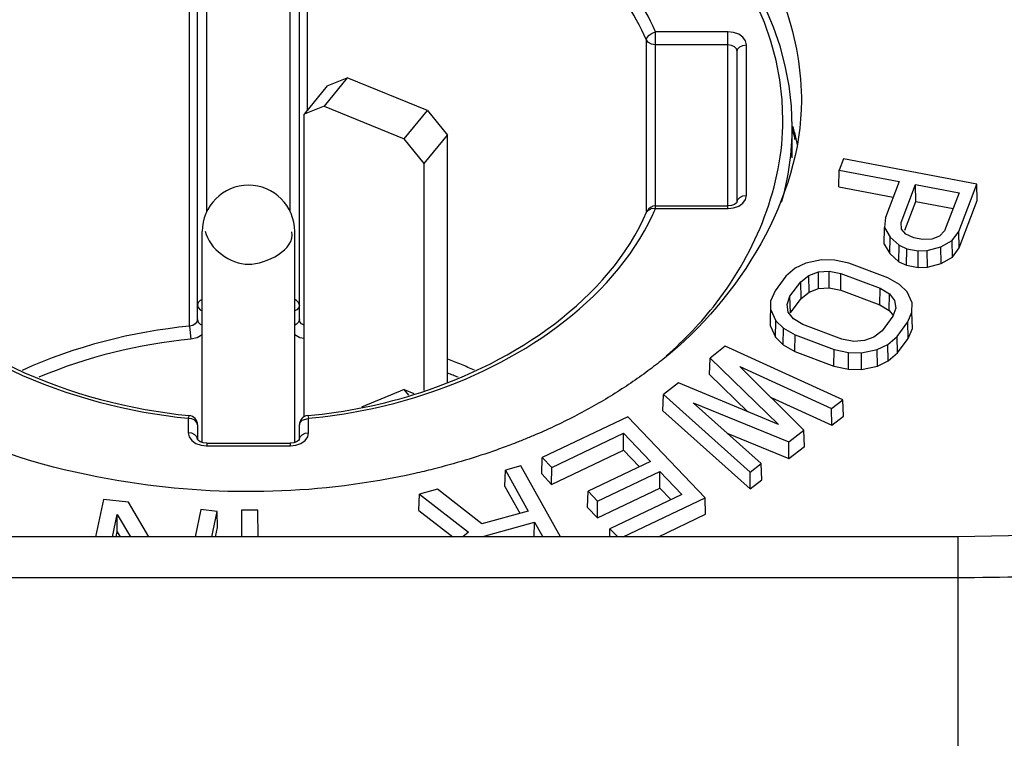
# Paper-space layout 'Sheet' of a CAD drawing. Header units: inches. Extents: x 0.2 to 10.8, y 0.2 to 8.3.
# Tile 429 of 545: x 7.7941 to 7.8792, y 5.4362 to 5.4983. Entities that reach past the tile are written whole.
import ezdxf

# ---------------------------------------------------------------- set-up
doc = ezdxf.new("R2010")
doc.units = ezdxf.units.IN
doc.header["$MEASUREMENT"] = 0
doc.layers.get('0').update_dxf_attribs({"lineweight": 5})

psp = doc.layouts.new('Sheet')

# ---------------------------------------------------------------- linework, layer by layer
at = {"color": 0, "linetype": 'ByBlock', "lineweight": -3}
for p, q in [((7.810277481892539, 5.481627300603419), (7.810277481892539, 5.517714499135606)), ((7.817477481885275, 5.481632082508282), (7.817477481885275, 5.517714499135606)), ((7.809477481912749, 5.472339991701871), (7.809477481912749, 5.516017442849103)), ((7.818277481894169, 5.472339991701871), (7.818277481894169, 5.516017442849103)), ((7.8087905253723, 5.471779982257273), (7.8087905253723, 5.5142063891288)), ((7.818964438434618, 5.5142063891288), (7.818964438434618, 5.490427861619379)), ((7.849057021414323, 5.481934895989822), (7.849057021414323, 5.497208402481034)), ((7.855317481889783, 5.497208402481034), (7.849057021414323, 5.497208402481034)), ((7.855317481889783, 5.481934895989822), (7.855317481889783, 5.497208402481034)), ((7.848292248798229, 5.481686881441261), (7.848292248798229, 5.496476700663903)), ((7.855317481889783, 5.496077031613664), (7.849057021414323, 5.496077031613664)), ((7.856117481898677, 5.482500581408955), (7.856117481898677, 5.495511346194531)), ((7.856917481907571, 5.483066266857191), (7.856917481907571, 5.496077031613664)), ((7.822413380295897, 5.4932377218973), (7.820413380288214, 5.490788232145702)), ((7.820681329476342, 5.492530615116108), (7.822413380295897, 5.4932377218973)), ((7.829341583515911, 5.490409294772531), (7.822413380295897, 5.4932377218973)), ((7.820681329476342, 5.492530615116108), (7.818681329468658, 5.49008112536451)), ((7.861665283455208, 5.491563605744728), (7.86166802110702, 5.491268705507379)), ((7.820413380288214, 5.490788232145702), (7.818681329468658, 5.49008112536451)), ((7.820413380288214, 5.490788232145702), (7.827341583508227, 5.487959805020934)), ((7.827341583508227, 5.487959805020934), (7.829341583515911, 5.490409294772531)), ((7.829341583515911, 5.490409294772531), (7.831073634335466, 5.488287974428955)), ((7.818681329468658, 5.463933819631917), (7.818681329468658, 5.49008112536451)), ((7.860877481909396, 5.486313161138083), (7.860877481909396, 5.489005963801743)), ((7.829073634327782, 5.485838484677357), (7.827341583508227, 5.487959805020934)), ((7.829073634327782, 5.485838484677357), (7.831073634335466, 5.488287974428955)), ((7.831073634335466, 5.46691581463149), (7.831073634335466, 5.488287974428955)), ((7.865312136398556, 5.486234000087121), (7.864939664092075, 5.485257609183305)), ((7.876830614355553, 5.484036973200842), (7.865312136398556, 5.486234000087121)), ((7.829073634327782, 5.466202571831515), (7.829073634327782, 5.485838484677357)), ((7.864896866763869, 5.48382599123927), (7.864939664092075, 5.485257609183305)), ((7.864939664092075, 5.485257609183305), (7.870116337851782, 5.484270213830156)), ((7.870116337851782, 5.484270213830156), (7.868936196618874, 5.481176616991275)), ((7.864896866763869, 5.48382599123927), (7.869604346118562, 5.482928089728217)), ((7.870280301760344, 5.480730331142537), (7.871527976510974, 5.484000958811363)), ((7.871552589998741, 5.482556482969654), (7.871527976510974, 5.484000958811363)), ((7.871527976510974, 5.484000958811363), (7.875293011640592, 5.483282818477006)), ((7.875278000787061, 5.479966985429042), (7.876830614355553, 5.484036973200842)), ((7.876873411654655, 5.482640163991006), (7.876830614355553, 5.484036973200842)), ((7.870599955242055, 5.480059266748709), (7.871552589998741, 5.482556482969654)), ((7.871552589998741, 5.482556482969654), (7.874781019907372, 5.481940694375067)), ((7.875293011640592, 5.483282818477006), (7.874045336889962, 5.48001219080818)), ((7.875310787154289, 5.478543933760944), (7.876873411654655, 5.482640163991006)), ((7.848323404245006, 5.481688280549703), (7.848364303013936, 5.48175077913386)), ((7.848364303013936, 5.48175077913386), (7.848763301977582, 5.48195527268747)), ((7.848763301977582, 5.48195527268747), (7.849057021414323, 5.481934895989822)), ((7.849057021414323, 5.482169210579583), (7.855317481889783, 5.482169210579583)), ((7.849057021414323, 5.481934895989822), (7.855317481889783, 5.481934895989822)), ((7.855343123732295, 5.481937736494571), (7.855806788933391, 5.481989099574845)), ((7.868936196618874, 5.481176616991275), (7.868857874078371, 5.480284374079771)), ((7.809877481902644, 5.461728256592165), (7.809877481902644, 5.479954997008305)), ((7.817877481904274, 5.461728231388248), (7.817877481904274, 5.479954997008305)), ((7.868822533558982, 5.478866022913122), (7.868857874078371, 5.480284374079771)), ((7.868857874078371, 5.480284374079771), (7.869332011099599, 5.479469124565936)), ((7.870332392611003, 5.480161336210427), (7.870280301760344, 5.480730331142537)), ((7.870703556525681, 5.479715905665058), (7.870332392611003, 5.480161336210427)), ((7.874045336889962, 5.48001219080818), (7.873595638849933, 5.479538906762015)), ((7.874711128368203, 5.479167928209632), (7.875278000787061, 5.479966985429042)), ((7.875310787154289, 5.478543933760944), (7.875278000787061, 5.479966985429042)), ((7.869301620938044, 5.478042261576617), (7.869332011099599, 5.479469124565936)), ((7.869332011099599, 5.479469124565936), (7.870116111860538, 5.478774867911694)), ((7.871389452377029, 5.479398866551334), (7.870703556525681, 5.479715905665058)), ((7.872139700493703, 5.479255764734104), (7.871389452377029, 5.479398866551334)), ((7.872958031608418, 5.479285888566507), (7.872139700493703, 5.479255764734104)), ((7.873595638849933, 5.479538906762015), (7.872958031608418, 5.479285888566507)), ((7.873721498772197, 5.478631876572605), (7.874711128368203, 5.479167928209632)), ((7.874738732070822, 5.47773757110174), (7.874711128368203, 5.479167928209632)), ((7.868822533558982, 5.478866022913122), (7.869301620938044, 5.478042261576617)), ((7.870092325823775, 5.477342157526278), (7.870116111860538, 5.478774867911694)), ((7.870116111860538, 5.478774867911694), (7.870781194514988, 5.478467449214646)), ((7.870766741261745, 5.477030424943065), (7.870781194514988, 5.478467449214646)), ((7.870781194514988, 5.478467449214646), (7.871756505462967, 5.478281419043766)), ((7.871752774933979, 5.476842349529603), (7.871756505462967, 5.478281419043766)), ((7.871756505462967, 5.478281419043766), (7.872550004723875, 5.478310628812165)), ((7.872550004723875, 5.478310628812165), (7.873721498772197, 5.478631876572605)), ((7.87255740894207, 5.476871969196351), (7.872550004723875, 5.478310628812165)), ((7.87373876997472, 5.4771959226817), (7.873721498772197, 5.478631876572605)), ((7.874738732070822, 5.47773757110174), (7.875310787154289, 5.478543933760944)), ((7.863404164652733, 5.477514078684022), (7.862044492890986, 5.477229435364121)), ((7.864530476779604, 5.477488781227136), (7.863404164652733, 5.477514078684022)), ((7.865767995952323, 5.477224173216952), (7.864530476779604, 5.477488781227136)), ((7.869301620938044, 5.478042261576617), (7.870092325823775, 5.477342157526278)), ((7.87373876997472, 5.4771959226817), (7.874738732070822, 5.47773757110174)), ((7.861133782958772, 5.476777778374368), (7.860328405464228, 5.476085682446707)), ((7.862044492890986, 5.477229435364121), (7.861133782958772, 5.476777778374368)), ((7.869146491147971, 5.475959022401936), (7.865767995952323, 5.477224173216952)), ((7.870092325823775, 5.477342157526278), (7.870766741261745, 5.477030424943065)), ((7.870766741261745, 5.477030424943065), (7.871752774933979, 5.476842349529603)), ((7.871752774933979, 5.476842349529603), (7.87255740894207, 5.476871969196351)), ((7.87255740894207, 5.476871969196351), (7.87373876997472, 5.4771959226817)), ((7.860328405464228, 5.476085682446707), (7.859395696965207, 5.474840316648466)), ((7.861624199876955, 5.475606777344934), (7.86232490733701, 5.476152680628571)), ((7.86232490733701, 5.476152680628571), (7.863138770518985, 5.476456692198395)), ((7.86234663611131, 5.474718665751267), (7.86232490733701, 5.476152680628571)), ((7.863138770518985, 5.476456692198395), (7.864062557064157, 5.476516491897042)), ((7.863148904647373, 5.475018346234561), (7.863138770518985, 5.476456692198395)), ((7.864059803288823, 5.475077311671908), (7.864062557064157, 5.476516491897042)), ((7.864062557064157, 5.476516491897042), (7.865091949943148, 5.476332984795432)), ((7.865079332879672, 5.474895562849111), (7.865091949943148, 5.476332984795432)), ((7.865091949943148, 5.476332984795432), (7.868483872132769, 5.475062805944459)), ((7.870151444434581, 5.475383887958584), (7.869146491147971, 5.475959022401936)), ((7.860684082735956, 5.474351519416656), (7.861624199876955, 5.475606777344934)), ((7.86165299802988, 5.474178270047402), (7.861624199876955, 5.475606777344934)), ((7.86234663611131, 5.474718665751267), (7.863148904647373, 5.475018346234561)), ((7.863148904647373, 5.475018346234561), (7.864059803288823, 5.475077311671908)), ((7.864059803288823, 5.475077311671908), (7.865079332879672, 5.474895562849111)), ((7.865079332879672, 5.474895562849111), (7.868463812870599, 5.473628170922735)), ((7.868463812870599, 5.473628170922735), (7.868483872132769, 5.475062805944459)), ((7.868483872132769, 5.475062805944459), (7.869276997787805, 5.474563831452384)), ((7.870813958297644, 5.474739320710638), (7.870151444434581, 5.475383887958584)), ((7.859395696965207, 5.474840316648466), (7.859038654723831, 5.473980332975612)), ((7.860439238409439, 5.473634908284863), (7.860684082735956, 5.474351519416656)), ((7.860716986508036, 5.472928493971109), (7.860684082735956, 5.474351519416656)), ((7.860716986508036, 5.472928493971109), (7.86165299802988, 5.474178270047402)), ((7.86165299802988, 5.474178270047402), (7.86234663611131, 5.474718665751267)), ((7.86924933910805, 5.473133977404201), (7.869276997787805, 5.474563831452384)), ((7.869276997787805, 5.474563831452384), (7.86972615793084, 5.473989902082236)), ((7.87124503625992, 5.473784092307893), (7.870813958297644, 5.474739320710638)), ((7.858987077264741, 5.471775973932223), (7.859038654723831, 5.473980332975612)), ((7.859022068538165, 5.473193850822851), (7.859453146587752, 5.472238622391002)), ((7.860540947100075, 5.472988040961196), (7.860439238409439, 5.473634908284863)), ((7.868463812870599, 5.473628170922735), (7.86924933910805, 5.473133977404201)), ((7.869827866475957, 5.473343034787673), (7.86958302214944, 5.472626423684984)), ((7.86972615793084, 5.473989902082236), (7.869827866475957, 5.473343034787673)), ((7.871228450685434, 5.47299761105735), (7.87124503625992, 5.473784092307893)), ((7.860990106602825, 5.472414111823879), (7.860540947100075, 5.472988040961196)), ((7.861783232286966, 5.471915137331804), (7.860990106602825, 5.472414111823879)), ((7.86958302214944, 5.472626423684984), (7.868642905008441, 5.471371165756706)), ((7.86924933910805, 5.473133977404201), (7.869622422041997, 5.472657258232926)), ((7.870871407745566, 5.472137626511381), (7.871228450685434, 5.47299761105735)), ((7.871263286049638, 5.471579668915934), (7.871228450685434, 5.47299761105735)), ((7.8087905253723, 5.471779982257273), (7.80890356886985, 5.470654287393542)), ((7.858987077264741, 5.471775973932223), (7.859421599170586, 5.470813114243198)), ((7.859421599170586, 5.470813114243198), (7.859453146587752, 5.472238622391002)), ((7.859453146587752, 5.472238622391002), (7.86011566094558, 5.471594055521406)), ((7.860090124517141, 5.47016269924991), (7.86011566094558, 5.471594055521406)), ((7.86011566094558, 5.471594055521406), (7.861120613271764, 5.471018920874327)), ((7.865175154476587, 5.470644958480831), (7.861783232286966, 5.471915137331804)), ((7.869938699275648, 5.470892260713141), (7.870871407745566, 5.472137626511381)), ((7.870903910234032, 5.47071406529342), (7.870871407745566, 5.472137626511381)), ((7.870903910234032, 5.47071406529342), (7.871263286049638, 5.471579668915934)), ((7.859421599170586, 5.470813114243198), (7.860090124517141, 5.47016269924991)), ((7.861101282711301, 5.469584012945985), (7.861120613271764, 5.471018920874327)), ((7.861120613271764, 5.471018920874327), (7.864499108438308, 5.469753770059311)), ((7.866204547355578, 5.470461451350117), (7.865175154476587, 5.470644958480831)), ((7.867942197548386, 5.470825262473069), (7.867128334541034, 5.470521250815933)), ((7.868642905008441, 5.471371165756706), (7.867942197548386, 5.470825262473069)), ((7.869133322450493, 5.470200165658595), (7.869938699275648, 5.470892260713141)), ((7.869967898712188, 5.469464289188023), (7.869938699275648, 5.470892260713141)), ((7.869967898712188, 5.469464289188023), (7.870903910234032, 5.47071406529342)), ((7.855076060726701, 5.47003260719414), (7.85377086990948, 5.46901581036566)), ((7.865246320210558, 5.465403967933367), (7.855076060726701, 5.47003260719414)), ((7.860090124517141, 5.47016269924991), (7.861101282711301, 5.469584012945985)), ((7.864485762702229, 5.468316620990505), (7.864499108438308, 5.469753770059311)), ((7.864499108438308, 5.469753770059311), (7.865736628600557, 5.469489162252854)), ((7.867128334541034, 5.470521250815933), (7.866204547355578, 5.470461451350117)), ((7.866862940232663, 5.469463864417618), (7.868222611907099, 5.469748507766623)), ((7.868222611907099, 5.469748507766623), (7.869133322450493, 5.470200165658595)), ((7.868237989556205, 5.468311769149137), (7.868222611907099, 5.469748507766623)), ((7.869157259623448, 5.468767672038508), (7.869133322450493, 5.470200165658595)), ((7.853725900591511, 5.467603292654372), (7.85377086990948, 5.46901581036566)), ((7.85377086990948, 5.46901581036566), (7.859693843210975, 5.463277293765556)), ((7.861101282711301, 5.469584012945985), (7.864485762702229, 5.468316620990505)), ((7.865730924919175, 5.468050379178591), (7.865736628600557, 5.469489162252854)), ((7.865736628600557, 5.469489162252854), (7.866862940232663, 5.469463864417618)), ((7.866867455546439, 5.468024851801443), (7.866862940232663, 5.469463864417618)), ((7.869157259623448, 5.468767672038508), (7.869967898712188, 5.469464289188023)), ((7.86189464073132, 5.46279287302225), (7.856342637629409, 5.468297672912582)), ((7.856342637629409, 5.468297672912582), (7.864285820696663, 5.464655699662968)), ((7.864485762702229, 5.468316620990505), (7.865730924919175, 5.468050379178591)), ((7.865730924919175, 5.468050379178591), (7.866867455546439, 5.468024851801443)), ((7.866867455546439, 5.468024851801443), (7.868237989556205, 5.468311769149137)), ((7.868237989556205, 5.468311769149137), (7.869157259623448, 5.468767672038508)), ((7.853725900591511, 5.467603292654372), (7.857051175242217, 5.464381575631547)), ((7.85104425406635, 5.466891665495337), (7.84973906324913, 5.465874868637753)), ((7.859693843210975, 5.463277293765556), (7.85104425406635, 5.466891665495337)), ((7.827341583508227, 5.466293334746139), (7.823645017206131, 5.464784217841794)), ((7.827728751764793, 5.465819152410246), (7.827341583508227, 5.466293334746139)), ((7.827341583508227, 5.466293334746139), (7.828184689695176, 5.465949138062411)), ((7.8496933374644, 5.464461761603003), (7.84973906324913, 5.465874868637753)), ((7.84973906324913, 5.465874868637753), (7.857236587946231, 5.459164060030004)), ((7.859051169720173, 5.465612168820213), (7.864291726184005, 5.463209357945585)), ((7.858197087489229, 5.459912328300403), (7.852303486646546, 5.46515100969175)), ((7.852303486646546, 5.46515100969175), (7.860588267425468, 5.461775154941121)), ((7.864285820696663, 5.464655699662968), (7.865246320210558, 5.465403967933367)), ((7.864291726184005, 5.463209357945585), (7.864285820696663, 5.464655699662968)), ((7.865299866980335, 5.463994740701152), (7.865246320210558, 5.465403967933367)), ((7.808757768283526, 5.464041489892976), (7.808677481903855, 5.463811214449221)), ((7.808677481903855, 5.463811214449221), (7.808677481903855, 5.46256017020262)), ((7.818509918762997, 5.463644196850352), (7.819030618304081, 5.463804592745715)), ((7.818997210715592, 5.464041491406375), (7.819077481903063, 5.463811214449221)), ((7.819077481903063, 5.46256017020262), (7.819077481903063, 5.463811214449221)), ((7.846675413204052, 5.463943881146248), (7.83927179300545, 5.460412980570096)), ((7.853346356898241, 5.456950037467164), (7.846675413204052, 5.463943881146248)), ((7.8496933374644, 5.464461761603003), (7.857234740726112, 5.457711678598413)), ((7.864291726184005, 5.463209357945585), (7.865299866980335, 5.463994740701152)), ((7.809477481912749, 5.463245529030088), (7.809477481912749, 5.461994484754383)), ((7.818277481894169, 5.461994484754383), (7.818277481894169, 5.463245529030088)), ((7.840089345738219, 5.459555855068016), (7.8463072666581, 5.4625212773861)), ((7.846297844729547, 5.461072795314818), (7.8463072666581, 5.4625212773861)), ((7.8463072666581, 5.4625212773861), (7.84863055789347, 5.460085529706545)), ((7.855300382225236, 5.462487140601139), (7.860595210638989, 5.460329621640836)), ((7.860588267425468, 5.461775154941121), (7.86189464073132, 5.46279287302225)), ((7.861939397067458, 5.461376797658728), (7.86189464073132, 5.46279287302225)), ((7.80978825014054, 5.461482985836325), (7.810251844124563, 5.46143163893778)), ((7.810277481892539, 5.461663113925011), (7.810277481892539, 5.46142879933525)), ((7.810277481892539, 5.461663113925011), (7.817477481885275, 5.461663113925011)), ((7.810277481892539, 5.46142879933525), (7.817477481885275, 5.46142879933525)), ((7.817477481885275, 5.461663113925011), (7.817477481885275, 5.46142879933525)), ((7.817503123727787, 5.461431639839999), (7.817966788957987, 5.461483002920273)), ((7.860595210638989, 5.460329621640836), (7.860588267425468, 5.461775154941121)), ((7.860595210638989, 5.460329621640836), (7.861939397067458, 5.461376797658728)), ((7.839223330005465, 5.459005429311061), (7.83927179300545, 5.460412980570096)), ((7.83927179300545, 5.460412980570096), (7.840089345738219, 5.459555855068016)), ((7.840079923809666, 5.45810737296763), (7.846297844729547, 5.461072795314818)), ((7.846297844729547, 5.461072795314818), (7.847674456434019, 5.459629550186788)), ((7.837418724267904, 5.45970054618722), (7.83608899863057, 5.459328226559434)), ((7.840847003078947, 5.453578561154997), (7.837418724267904, 5.45970054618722)), ((7.840079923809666, 5.45810737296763), (7.840089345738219, 5.459555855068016)), ((7.84863055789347, 5.460085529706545), (7.843241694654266, 5.457515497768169)), ((7.857236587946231, 5.459164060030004), (7.858197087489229, 5.459912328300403)), ((7.858242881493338, 5.458497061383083), (7.858197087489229, 5.459912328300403)), ((7.83604368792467, 5.457927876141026), (7.83608899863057, 5.459328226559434)), ((7.83608899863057, 5.459328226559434), (7.83806297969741, 5.455803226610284)), ((7.839223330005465, 5.459005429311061), (7.840079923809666, 5.45810737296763)), ((7.844059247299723, 5.456658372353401), (7.849448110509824, 5.459228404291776)), ((7.849438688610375, 5.457779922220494), (7.849448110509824, 5.459228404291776)), ((7.849448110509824, 5.459228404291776), (7.851343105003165, 5.457241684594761)), ((7.857234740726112, 5.457711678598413), (7.857236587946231, 5.459164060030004)), ((7.83604368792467, 5.457927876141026), (7.837345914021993, 5.455602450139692)), ((7.857234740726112, 5.457711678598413), (7.858242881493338, 5.458497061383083)), ((7.828605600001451, 5.455845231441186), (7.828665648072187, 5.457249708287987)), ((7.830223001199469, 5.457685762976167), (7.828665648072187, 5.457249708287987)), ((7.828665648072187, 5.457249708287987), (7.832906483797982, 5.453984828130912)), ((7.834056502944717, 5.454681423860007), (7.830223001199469, 5.457685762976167)), ((7.843193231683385, 5.456107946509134), (7.843241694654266, 5.457515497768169)), ((7.843241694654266, 5.457515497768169), (7.844059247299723, 5.456658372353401)), ((7.844049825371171, 5.455209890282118), (7.849438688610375, 5.457779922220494)), ((7.851343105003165, 5.457241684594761), (7.845125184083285, 5.454276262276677)), ((7.849438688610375, 5.457779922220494), (7.850387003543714, 5.456785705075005)), ((7.801344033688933, 5.456799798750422), (7.800669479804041, 5.453578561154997)), ((7.803515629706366, 5.456572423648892), (7.801344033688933, 5.456799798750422)), ((7.805262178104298, 5.453578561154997), (7.803515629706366, 5.456572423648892)), ((7.844049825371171, 5.455209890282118), (7.844059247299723, 5.456658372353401)), ((7.846277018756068, 5.453578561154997), (7.853346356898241, 5.456950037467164)), ((7.853394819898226, 5.455529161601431), (7.853346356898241, 5.456950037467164)), ((7.802115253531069, 5.453578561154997), (7.802520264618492, 5.455512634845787)), ((7.802536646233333, 5.454008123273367), (7.802520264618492, 5.455512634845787)), ((7.802520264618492, 5.455512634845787), (7.803683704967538, 5.453578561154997)), ((7.809752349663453, 5.455919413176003), (7.809262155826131, 5.453578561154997)), ((7.811167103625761, 5.455771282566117), (7.809752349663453, 5.455919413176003)), ((7.810707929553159, 5.453578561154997), (7.811167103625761, 5.455771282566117)), ((7.811206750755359, 5.454377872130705), (7.811167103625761, 5.455771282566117)), ((7.814698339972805, 5.455889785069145), (7.813268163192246, 5.4558877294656)), ((7.813268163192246, 5.4558877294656), (7.813274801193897, 5.453578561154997)), ((7.814704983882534, 5.453578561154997), (7.814698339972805, 5.455889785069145)), ((7.828605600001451, 5.455845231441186), (7.831549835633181, 5.453578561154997)), ((7.83806297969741, 5.455803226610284), (7.834056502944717, 5.454681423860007)), ((7.843193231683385, 5.456107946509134), (7.844049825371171, 5.455209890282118)), ((7.849304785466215, 5.453578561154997), (7.853394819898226, 5.455529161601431)), ((7.834147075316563, 5.453594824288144), (7.838601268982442, 5.454841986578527)), ((7.838584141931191, 5.453578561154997), (7.838601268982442, 5.454841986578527)), ((7.838601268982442, 5.454841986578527), (7.839308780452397, 5.453578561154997)), ((7.87518477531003, 5.453578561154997), (7.54457018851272, 5.453578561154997)), ((7.802446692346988, 5.453578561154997), (7.802536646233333, 5.454008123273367)), ((7.802536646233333, 5.454008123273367), (7.802795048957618, 5.453578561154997)), ((7.811039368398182, 5.453578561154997), (7.811206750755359, 5.454377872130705)), ((7.832906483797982, 5.453984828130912), (7.832400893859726, 5.453578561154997)), ((7.845101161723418, 5.453578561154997), (7.845125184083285, 5.454276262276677)), ((7.845125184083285, 5.454276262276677), (7.845790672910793, 5.453578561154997)), ((7.87518477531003, 5.453578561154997), (7.87518477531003, 5.419666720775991)), ((7.54457018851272, 5.450063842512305), (7.875184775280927, 5.450063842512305))]:
    psp.add_line(p, q, dxfattribs=at)
for points in [[(7.848292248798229, 5.496476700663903), (7.848349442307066, 5.496703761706), (7.848514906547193, 5.496924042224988), (7.848763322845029, 5.497101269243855), (7.849057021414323, 5.497208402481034)], [(7.856917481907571, 5.496077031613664), (7.856840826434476, 5.496423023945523), (7.856612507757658, 5.49674145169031), (7.856257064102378, 5.49699277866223), (7.855806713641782, 5.497154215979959), (7.855317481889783, 5.497208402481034)], [(7.849057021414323, 5.496077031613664), (7.848727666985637, 5.496127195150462), (7.848456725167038, 5.496268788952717), (7.848292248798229, 5.496476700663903)], [(7.856117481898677, 5.495511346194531), (7.856056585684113, 5.495727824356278), (7.855883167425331, 5.495911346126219), (7.855623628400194, 5.496033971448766), (7.855317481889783, 5.496077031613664)], [(7.856117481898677, 5.495511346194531), (7.856178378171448, 5.495727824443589), (7.856351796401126, 5.495911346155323), (7.856611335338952, 5.496033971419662), (7.856917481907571, 5.496077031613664)], [(7.855806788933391, 5.481989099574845), (7.856257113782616, 5.482150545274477), (7.8566125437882, 5.482401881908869), (7.85684085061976, 5.482720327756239), (7.856917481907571, 5.483066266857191)], [(7.856117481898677, 5.482500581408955), (7.856178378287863, 5.48271705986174), (7.856351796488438, 5.482900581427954), (7.856611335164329, 5.483023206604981), (7.856917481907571, 5.483066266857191)], [(7.856117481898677, 5.482500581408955), (7.856110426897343, 5.482481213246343), (7.856041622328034, 5.482397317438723), (7.855876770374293, 5.482289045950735), (7.855624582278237, 5.482202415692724), (7.855317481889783, 5.482169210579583)], [(7.809877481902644, 5.474069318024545), (7.809711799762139, 5.473991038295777), (7.809538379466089, 5.473807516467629), (7.809477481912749, 5.473591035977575)], [(7.818277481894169, 5.473591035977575), (7.818216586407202, 5.473807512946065), (7.818043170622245, 5.473991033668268), (7.817877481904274, 5.474069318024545)], [(7.809477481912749, 5.473591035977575), (7.809536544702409, 5.473377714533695), (7.809709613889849, 5.473192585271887), (7.809877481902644, 5.473112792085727)], [(7.818277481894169, 5.473591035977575), (7.818218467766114, 5.473377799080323), (7.818045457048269, 5.473192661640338), (7.817877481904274, 5.473112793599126)], [(7.809477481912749, 5.472339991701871), (7.80942697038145, 5.472142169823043), (7.809281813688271, 5.471969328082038), (7.809060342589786, 5.471843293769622), (7.8087905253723, 5.471779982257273)], [(7.809477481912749, 5.472339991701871), (7.80953837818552, 5.472123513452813), (7.809711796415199, 5.471939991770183), (7.809877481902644, 5.471861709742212)], [(7.818277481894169, 5.472339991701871), (7.818216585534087, 5.47212351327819), (7.818043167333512, 5.471939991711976), (7.817877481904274, 5.471861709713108)], [(7.818681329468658, 5.471850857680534), (7.818473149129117, 5.471969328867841), (7.818327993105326, 5.472142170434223), (7.818277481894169, 5.472339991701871)], [(7.809877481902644, 5.471028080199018), (7.809440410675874, 5.470779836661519), (7.80890356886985, 5.470654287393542)], [(7.818681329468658, 5.470694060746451), (7.818314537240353, 5.47077984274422), (7.817877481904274, 5.471028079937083)], [(7.809477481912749, 5.463245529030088), (7.809418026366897, 5.463459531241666), (7.809244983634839, 5.463644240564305), (7.808984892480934, 5.463767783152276), (7.808724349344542, 5.463804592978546)], [(7.818277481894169, 5.463245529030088), (7.818336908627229, 5.463459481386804), (7.818509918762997, 5.463644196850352)], [(7.808677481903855, 5.46256017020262), (7.808754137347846, 5.462214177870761), (7.808982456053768, 5.461895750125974), (7.809337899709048, 5.461644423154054), (7.80978825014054, 5.461482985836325)], [(7.809477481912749, 5.461994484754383), (7.809416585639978, 5.462210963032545), (7.809243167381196, 5.462394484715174), (7.808983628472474, 5.462517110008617), (7.808677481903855, 5.46256017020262)], [(7.817966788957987, 5.461483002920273), (7.818417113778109, 5.461644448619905), (7.818772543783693, 5.461895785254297), (7.819000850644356, 5.462214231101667), (7.819077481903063, 5.46256017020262)], [(7.818277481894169, 5.461994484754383), (7.818338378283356, 5.462210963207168), (7.81851179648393, 5.462394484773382), (7.818771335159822, 5.46251710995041), (7.819077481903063, 5.46256017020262)], [(7.810277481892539, 5.461663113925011), (7.809967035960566, 5.461697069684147), (7.809712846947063, 5.461785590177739), (7.809550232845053, 5.46189406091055), (7.809484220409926, 5.461975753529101), (7.809477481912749, 5.461994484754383)], [(7.818277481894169, 5.461994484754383), (7.818270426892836, 5.461975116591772), (7.81820162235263, 5.461891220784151), (7.818036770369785, 5.461782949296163), (7.817784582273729, 5.461696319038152), (7.817477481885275, 5.461663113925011)], [(7.899242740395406, 5.455055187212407), (7.891909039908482, 5.454287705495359), (7.882468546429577, 5.453712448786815), (7.87518477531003, 5.453578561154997)]]:
    psp.add_lwpolyline(points, dxfattribs=at)
for centre, radius, start, end in [((7.836658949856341, 5.482594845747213), 0.02503629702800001, 14.00313038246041, 14.78593528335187), ((7.836367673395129, 5.482475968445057), 0.025431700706, 13.69434596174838, 14.89270145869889), ((7.813877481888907, 5.479954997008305), 0.004000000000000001, 0, 180), ((7.849057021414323, 5.481369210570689), 0.0008000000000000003, 90, 156.6036785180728), ((7.808677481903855, 5.463245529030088), 0.0008000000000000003, 0, 84.24130686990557), ((7.819077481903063, 5.463245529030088), 0.0008000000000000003, 95.75869313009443, 180), ((7.875266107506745, 5.641647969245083), 0.1915841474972, 269.9756766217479, 276.8657214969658)]:
    psp.add_arc(centre, radius, start, end, dxfattribs=at)
for points, knots in [([(7.766088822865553, 5.491563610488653), (7.76629046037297, 5.507385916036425), (7.80352103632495, 5.533724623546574), (7.842207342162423, 5.523010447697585), (7.854437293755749, 5.509142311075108)], [0, 0, 0, 0, 0.4611403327, 1, 1, 1, 1]), ([(7.860877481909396, 5.489005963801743), (7.860877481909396, 5.50823884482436), (7.813877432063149, 5.53670968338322), (7.766877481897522, 5.508238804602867), (7.766877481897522, 5.489005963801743)], [0, 0, 0, 0, 0.5000005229, 1, 1, 1, 1]), ([(7.808677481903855, 5.515332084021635), (7.804854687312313, 5.5149462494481), (7.792133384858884, 5.512451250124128), (7.779292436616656, 5.502392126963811), (7.777446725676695, 5.493248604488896)], [0, 0, 0, 0, 0.291736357, 1, 1, 1, 1]), ([(7.849057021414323, 5.497208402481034), (7.847999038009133, 5.499645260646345), (7.841063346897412, 5.509734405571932), (7.828373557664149, 5.514393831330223), (7.819077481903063, 5.515332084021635)], [0, 0, 0, 0, 0.2213861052, 1, 1, 1, 1]), ([(7.8087905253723, 5.5142063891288), (7.805050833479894, 5.513828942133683), (7.792606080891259, 5.51138818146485), (7.780044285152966, 5.501547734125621), (7.778238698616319, 5.492602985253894)], [0, 0, 0, 0, 0.2917364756, 1, 1, 1, 1]), ([(7.848292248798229, 5.496476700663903), (7.847257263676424, 5.498860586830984), (7.840472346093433, 5.508730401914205), (7.828058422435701, 5.513288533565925), (7.818964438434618, 5.5142063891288)], [0, 0, 0, 0, 0.221386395, 1, 1, 1, 1]), ([(7.85585162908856, 5.507427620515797), (7.857642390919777, 5.505100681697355), (7.860514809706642, 5.500057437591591), (7.861630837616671, 5.494332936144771), (7.861666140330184, 5.491563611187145)], [0, 0, 0, 0, 0.514606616, 1, 1, 1, 1]), ([(7.803642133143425, 5.458259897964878), (7.798526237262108, 5.459053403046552), (7.781967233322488, 5.463140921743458), (7.766086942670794, 5.479080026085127), (7.766086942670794, 5.491268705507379)], [0, 0, 0, 0, 0.2981195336, 1, 1, 1, 1]), ([(7.849993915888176, 5.469199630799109), (7.851561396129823, 5.470588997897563), (7.856913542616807, 5.476115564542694), (7.860077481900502, 5.483963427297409), (7.860077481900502, 5.489571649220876)], [0, 0, 0, 0, 0.2719260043, 1, 1, 1, 1]), ([(7.861132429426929, 5.487873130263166), (7.861104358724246, 5.488003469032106), (7.861046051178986, 5.488263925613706), (7.860983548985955, 5.488523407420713), (7.860951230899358, 5.48865300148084)], [0, 0, 0, 0, 0.4995582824, 1, 1, 1, 1]), ([(7.861076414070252, 5.488496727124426), (7.861119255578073, 5.488320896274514), (7.861201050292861, 5.487968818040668), (7.861275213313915, 5.487615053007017), (7.861310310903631, 5.487438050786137)], [0, 0, 0, 0, 0.5007282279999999, 1, 1, 1, 1]), ([(7.777578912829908, 5.485290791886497), (7.778236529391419, 5.48250382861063), (7.784229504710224, 5.470424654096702), (7.798509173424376, 5.464837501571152), (7.808677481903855, 5.463811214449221)], [0, 0, 0, 0, 0.2188638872, 1, 1, 1, 1]), ([(7.778230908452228, 5.485487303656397), (7.778784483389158, 5.482744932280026), (7.784432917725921, 5.470632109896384), (7.798667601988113, 5.465059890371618), (7.808757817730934, 5.464041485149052)], [0, 0, 0, 0, 0.2162184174, 1, 1, 1, 1]), ([(7.818997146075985, 5.464041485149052), (7.822307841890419, 5.464375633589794), (7.833649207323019, 5.466560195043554), (7.845000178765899, 5.474033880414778), (7.848323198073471, 5.481687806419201)], [0, 0, 0, 0, 0.2850931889, 1, 1, 1, 1]), ([(7.848825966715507, 5.481421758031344), (7.84886567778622, 5.481506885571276), (7.848943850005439, 5.481677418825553), (7.849019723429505, 5.481848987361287), (7.849057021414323, 5.481934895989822)], [0, 0, 0, 0, 0.5007421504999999, 1, 1, 1, 1]), ([(7.819077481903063, 5.463811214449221), (7.822389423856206, 5.464145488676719), (7.833848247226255, 5.466343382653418), (7.845254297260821, 5.473765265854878), (7.848825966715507, 5.481421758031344)], [0, 0, 0, 0, 0.2826413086, 1, 1, 1, 1]), ([(7.833420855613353, 5.467957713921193), (7.833042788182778, 5.468130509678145), (7.832277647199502, 5.468465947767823), (7.831502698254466, 5.468778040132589), (7.831111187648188, 5.468929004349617)], [0, 0, 0, 0, 0.4976513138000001, 1, 1, 1, 1]), ([(7.849704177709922, 5.468904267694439), (7.84949195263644, 5.468734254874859), (7.849062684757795, 5.468397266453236), (7.848626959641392, 5.468068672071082), (7.848406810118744, 5.467905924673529)], [0, 0, 0, 0, 0.4983063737, 1, 1, 1, 1]), ([(7.831994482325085, 5.46735406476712), (7.831849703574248, 5.4674155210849), (7.831558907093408, 5.467536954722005), (7.831266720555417, 5.467655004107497), (7.831120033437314, 5.467713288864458)], [0, 0, 0, 0, 0.4991115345, 1, 1, 1, 1]), ([(7.848406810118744, 5.467905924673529), (7.847919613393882, 5.467545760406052), (7.846922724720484, 5.466840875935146), (7.845897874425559, 5.466177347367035), (7.845375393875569, 5.465853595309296)], [0, 0, 0, 0, 0.4964011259, 1, 1, 1, 1]), ([(7.845375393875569, 5.465853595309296), (7.844292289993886, 5.465182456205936), (7.842040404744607, 5.463912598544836), (7.839698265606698, 5.462819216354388), (7.838494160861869, 5.462308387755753)], [0, 0, 0, 0, 0.493455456, 1, 1, 1, 1]), ([(7.838494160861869, 5.462308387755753), (7.838186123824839, 5.462177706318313), (7.837565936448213, 5.461921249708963), (7.836941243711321, 5.46167597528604), (7.836626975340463, 5.461555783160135)], [0, 0, 0, 0, 0.4986162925, 1, 1, 1, 1]), ([(7.836626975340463, 5.461555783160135), (7.836410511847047, 5.461472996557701), (7.835975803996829, 5.461309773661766), (7.835539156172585, 5.461151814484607), (7.835319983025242, 5.461074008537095)], [0, 0, 0, 0, 0.4991174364, 1, 1, 1, 1]), ([(7.835319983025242, 5.461074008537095), (7.834426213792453, 5.460756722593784), (7.832612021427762, 5.460162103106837), (7.830771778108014, 5.459653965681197), (7.829840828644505, 5.459419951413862)], [0, 0, 0, 0, 0.4969882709, 1, 1, 1, 1]), ([(7.829840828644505, 5.459419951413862), (7.829577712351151, 5.459353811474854), (7.829049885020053, 5.459224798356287), (7.828520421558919, 5.459102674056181), (7.828254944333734, 5.459043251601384)], [0, 0, 0, 0, 0.499314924, 1, 1, 1, 1])]:
    psp.add_open_spline(points, degree=3, knots=knots, dxfattribs=at)
for points in [[(7.860077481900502, 5.489571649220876), (7.860077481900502, 5.508432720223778), (7.813877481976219, 5.536047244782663), (7.767677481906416, 5.508432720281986), (7.767677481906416, 5.489571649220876)], [(7.86166802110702, 5.491268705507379), (7.86166802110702, 5.482814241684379), (7.856302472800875, 5.47419014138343), (7.849704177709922, 5.468904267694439)], [(7.859961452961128, 5.482476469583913), (7.860560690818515, 5.484591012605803), (7.860877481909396, 5.486808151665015), (7.860877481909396, 5.489005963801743)], [(7.810132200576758, 5.479983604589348), (7.810476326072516, 5.478451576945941), (7.812307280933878, 5.477126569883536), (7.813877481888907, 5.477126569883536)], [(7.813877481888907, 5.477126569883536), (7.815436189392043, 5.477126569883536), (7.817964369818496, 5.478405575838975), (7.81762276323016, 5.479926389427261)], [(7.8087905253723, 5.471779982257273), (7.803829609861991, 5.471279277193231), (7.798863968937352, 5.470028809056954), (7.794329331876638, 5.46795553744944)], [(7.80890356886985, 5.470654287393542), (7.804409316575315, 5.470200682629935), (7.79991831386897, 5.469119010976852), (7.795760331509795, 5.467354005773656)], [(7.828254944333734, 5.459043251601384), (7.820244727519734, 5.457250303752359), (7.811753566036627, 5.457001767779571), (7.803642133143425, 5.458259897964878)]]:
    psp.add_open_spline(points, degree=3, dxfattribs=at)

doc.saveas('drawing.dxf')
